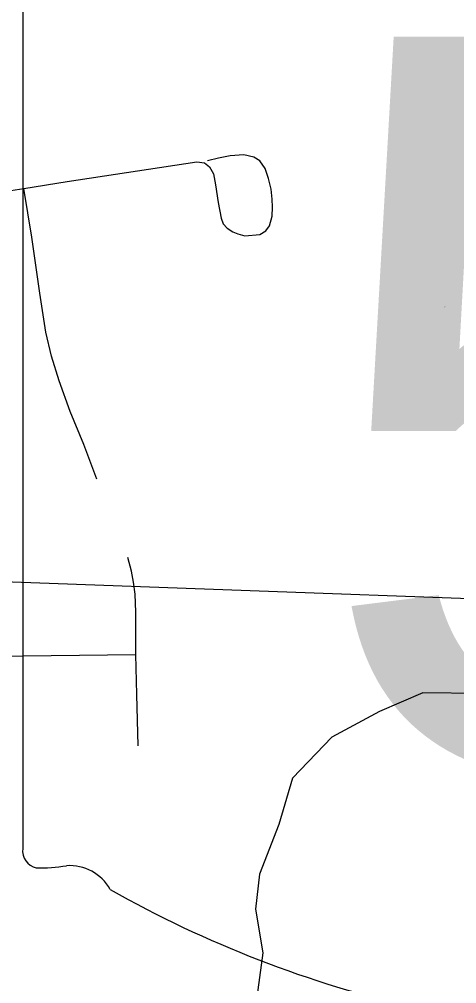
# Model space of a CAD drawing. Extents: x 0 to 34, y 0 to 22.
# Drawn here: x 5.0034 to 5.0623, y 14.9075 to 15.0375 of the extents above; entities that cross this region are included whole.
import ezdxf

# ---------------------------------------------------------------- set-up
doc = ezdxf.new("R2010")
doc.units = 0
for name, color, linetype in [('GM_X_City_Street', 7, 'Continuous'), ('GM_X_Corporation', 7, 'Continuous'), ('GM_X_Minor_River', 7, 'Continuous'), ('GM_X_State_Location', 7, 'Continuous'), ('GM_X_State_Shield', 7, 'Continuous'), ('GM_X_Township_Road', 7, 'Continuous')]:
    doc.layers.add(name, color=color, linetype=linetype)

msp = doc.modelspace()

# ---------------------------------------------------------------- linework, layer by layer
at = {"layer": 'GM_X_City_Street'}
for points in [[(4.9969773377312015, 15.013610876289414), (5.0040329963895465, 15.014713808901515), (5.009849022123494, 15.01562102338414), (5.027328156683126, 15.01831155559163), (5.0283596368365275, 15.018156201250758), (5.029040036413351, 15.017612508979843), (5.029583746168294, 15.016661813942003), (5.029854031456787, 15.015167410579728), (5.030195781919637, 15.012790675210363), (5.030602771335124, 15.010684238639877), (5.030873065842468, 15.009938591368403), (5.031416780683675, 15.009326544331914), (5.03216551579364, 15.008851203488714), (5.032842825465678, 15.008577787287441), (5.033793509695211, 15.008307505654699), (5.0358316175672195, 15.00851255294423), (5.036645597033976, 15.008987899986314), (5.037120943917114, 15.009665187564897), (5.037462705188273, 15.010957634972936), (5.037531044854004, 15.01217861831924), (5.037462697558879, 15.013266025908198), (5.037325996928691, 15.014623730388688), (5.036987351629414, 15.01604975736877), (5.036512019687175, 15.01740745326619), (5.035831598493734, 15.018426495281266), (5.03501760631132, 15.018901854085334), (5.033656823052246, 15.01924360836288), (5.031823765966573, 15.019106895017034), (5.0302610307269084, 15.018768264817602), (5.028766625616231, 15.01842650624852)], [(5.013872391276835, 14.975499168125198), (5.012095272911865, 14.980202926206), (5.010277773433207, 14.984627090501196), (5.008783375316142, 14.988746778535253), (5.007776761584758, 14.9921083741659), (5.0070062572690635, 14.995323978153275), (5.006192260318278, 15.000602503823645), (5.005089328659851, 15.008139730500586), (5.0040329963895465, 15.014713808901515)]]:
    msp.add_lwpolyline(points, dxfattribs=at)
at = {"layer": 'GM_X_Corporation'}
msp.add_lwpolyline([(5.6567488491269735, 14.862306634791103), (5.572093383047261, 14.862325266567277), (5.573755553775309, 14.777138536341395), (5.398324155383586, 14.773199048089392), (5.289348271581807, 14.74877920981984), (5.226030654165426, 14.836625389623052), (5.188655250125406, 14.888481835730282), (5.144954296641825, 14.950510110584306), (5.120012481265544, 14.951488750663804), (5.09853483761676, 14.95813742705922), (4.906428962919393, 14.965130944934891), (4.905698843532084, 15.006980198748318), (4.670398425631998, 15.004522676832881)], dxfattribs=at)
at = {"layer": 'GM_X_Minor_River'}
msp.add_lwpolyline([(5.065451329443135, 14.946624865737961), (5.057780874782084, 14.946707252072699), (5.051918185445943, 14.944201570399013), (5.045492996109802, 14.94074323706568), (5.040221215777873, 14.935205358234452), (5.03836610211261, 14.92893168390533), (5.03575530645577, 14.922273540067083), (5.035218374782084, 14.917526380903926), (5.0362051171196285, 14.91165043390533), (5.035301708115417, 14.905004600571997)], dxfattribs=at)
at = {"layer": 'GM_X_State_Shield'}
msp.add_line((5.0038921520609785, 15.075803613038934), (5.0038921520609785, 14.925713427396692), dxfattribs=at)
for centre, radius, start, end in [((5.006177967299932, 14.925384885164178), 0.002311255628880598, 171.9583861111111, 258.30661388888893), ((5.006528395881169, 14.940740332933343), 0.017637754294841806, 267.33899444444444, 280.6038555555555), ((5.010137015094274, 14.91705435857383), 0.006359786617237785, 29.748380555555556, 93.27174722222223), ((5.090432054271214, 15.05190415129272), 0.15144107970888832, 240.41292222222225, 257.1985)]:
    msp.add_arc(centre, radius, start, end, dxfattribs=at)
at = {"layer": 'GM_X_Township_Road'}
for points in [[(5.019411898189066, 14.939559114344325), (5.01933423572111, 14.943020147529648), (5.019256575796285, 14.946487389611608), (5.019138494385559, 14.951859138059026), (5.0190981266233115, 14.957557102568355), (5.019026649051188, 14.960023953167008), (5.018802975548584, 14.961627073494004), (5.018541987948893, 14.963084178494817), (5.018020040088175, 14.96496695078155)], [(4.889856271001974, 14.924938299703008), (4.9060398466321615, 14.935821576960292), (4.90860300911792, 14.937247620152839), (4.909799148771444, 14.93781618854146), (4.910883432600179, 14.938157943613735), (4.912020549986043, 14.938443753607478), (4.91356154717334, 14.93867056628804), (4.916522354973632, 14.938785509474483), (4.928887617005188, 14.938860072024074), (4.943070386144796, 14.939015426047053), (4.944440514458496, 14.939279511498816), (4.9457081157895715, 14.939596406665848), (4.947236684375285, 14.940071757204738), (4.975182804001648, 14.950405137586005), (4.976236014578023, 14.9507189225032), (4.977764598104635, 14.951144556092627), (4.979451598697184, 14.951355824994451), (4.981032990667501, 14.951408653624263), (5.019138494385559, 14.951859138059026)]]:
    msp.add_lwpolyline(points, dxfattribs=at)

# ---------------------------------------------------------------- texts
at = {"layer": 'GM_X_State_Location'}
msp.add_text('57', height=9.46969696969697e-05, rotation=1e-05, dxfattribs=at).set_placement((5.060700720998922, 14.998687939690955))
at = {"layer": 'GM_X_State_Shield'}
msp.add_text('57', height=0.09887715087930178, dxfattribs=at).set_placement((5.042870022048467, 14.936297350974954))

doc.saveas('drawing.dxf')
